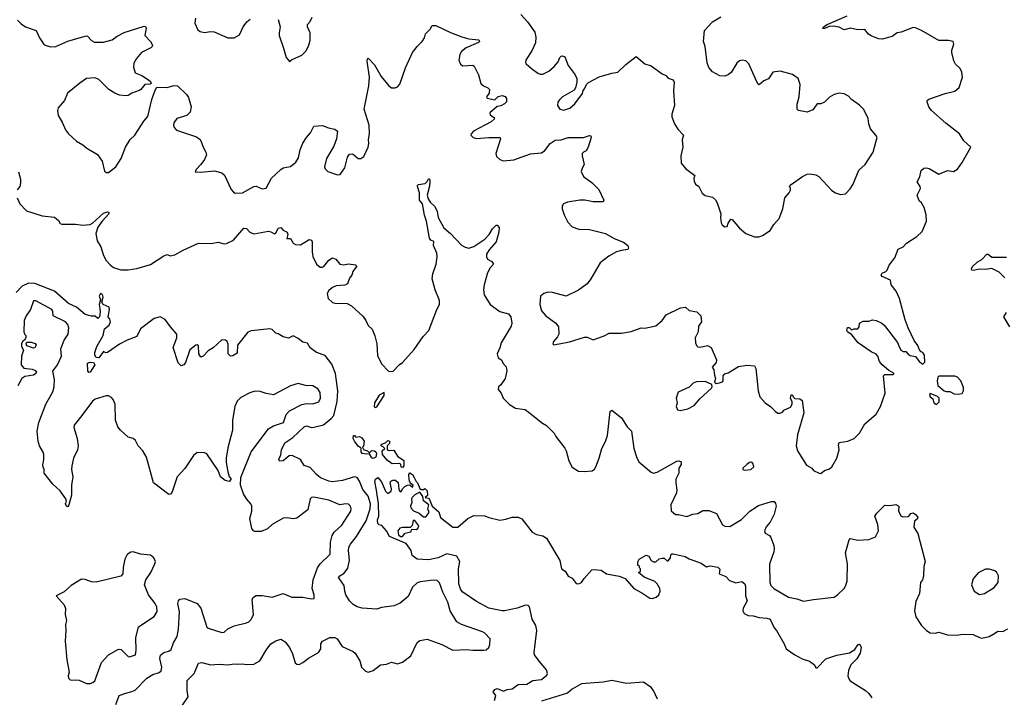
# Model space of a CAD drawing. Extents: x 2133461 to 2293071, y 753526 to 916327.
# Tile 377 of 459: x 2256622 to 2264627, y 840460 to 845973. Entities that reach past the tile are written whole.
import ezdxf

# ---------------------------------------------------------------- set-up
doc = ezdxf.new("R2010")
doc.units = 0

msp = doc.modelspace()

# ---------------------------------------------------------------- linework, layer by layer
at = {"layer": '0CON10XD'}
for points in [[(2258051.2, 845985), (2258046.7, 845945), (2258071.7, 845891.7), (2258088.3, 845878.3), (2258125, 845870), (2258175, 845878), (2258204.2, 845874.2), (2258315, 845826), (2258365, 845826), (2258410.3, 845849.7), (2258440, 845915), (2258470, 845955), (2258495, 845976.9)], [(2258724, 845975), (2258740, 845915), (2258730.8, 845865), (2258733.1, 845845), (2258768.3, 845741.7), (2258787.5, 845665), (2258815, 845632.5), (2258833, 845647), (2258915, 845683.3), (2258950.5, 845719.5), (2258973.8, 845765), (2258983.9, 845806.1), (2258983.8, 845865), (2258961.2, 845915), (2258963.3, 845935), (2258985, 845957.5), (2258998.8, 845995)], [(2260215.5, 845834.5), (2260275, 845817.9), (2260355, 845810), (2260360, 845795), (2260353.6, 845786.4), (2260252.5, 845745), (2260213.3, 845715), (2260199.5, 845690.5), (2260191.2, 845645), (2260205, 845610), (2260225, 845597.5), (2260305, 845602.5), (2260316.4, 845596.4), (2260353.3, 845525), (2260370, 845455), (2260392.5, 845435), (2260428.8, 845418.8), (2260441.2, 845405), (2260440, 845375), (2260417.5, 845345), (2260422.5, 845335), (2260485, 845320), (2260511, 845349), (2260545, 845356.7), (2260568.6, 845348.6), (2260580.7, 845330.7), (2260578.9, 845305), (2260565, 845288.5), (2260535, 845272.1), (2260503, 845267), (2260443.8, 845215), (2260448.3, 845198.3), (2260482.5, 845175), (2260480, 845165), (2260455, 845142), (2260312.5, 845065), (2260292.5, 845045), (2260290, 845035), (2260310, 845015), (2260335, 845006.7), (2260435, 845016), (2260527.5, 845015), (2260532.5, 845005), (2260493.8, 844885), (2260499.3, 844859.3), (2260526, 844836), (2260555, 844826.2), (2260638.3, 844831.7), (2260775, 844882.5), (2260865, 844890), (2260892.1, 844907.9), (2260934, 844965), (2260975, 844991.9), (2261025, 844995.7), (2261080, 845015), (2261205, 845015.5), (2261255, 845032), (2261265, 845028.8), (2261269.2, 845015), (2261244.2, 844935.8), (2261227.5, 844905), (2261205, 844896.7), (2261193.8, 844885), (2261193.8, 844865), (2261212.5, 844795), (2261193.8, 844766.2), (2261187, 844737), (2261205, 844697.5), (2261275.8, 844645.8), (2261330.5, 844590.5), (2261370, 844505), (2261365, 844492.5), (2261345, 844490), (2261285, 844490), (2261216.4, 844503.6), (2261176.1, 844503.9), (2261075, 844488.8), (2261042.5, 844475), (2261032.5, 844455), (2261033.6, 844433.6), (2261047.5, 844385), (2261077.5, 844325), (2261115, 844287.5), (2261169.3, 844269.3), (2261255, 844266.7), (2261385, 844233.8), (2261455, 844194), (2261532.3, 844162.3), (2261567.5, 844135), (2261572.5, 844115), (2261565, 844102.5), (2261514.1, 844095.9), (2261475, 844083.3), (2261411.2, 844048.8), (2261341.2, 843995), (2261266.2, 843865), (2261236.2, 843825), (2261165, 843774), (2261065, 843724.2), (2260952.7, 843752.7), (2260915, 843756), (2260883.9, 843746.1), (2260856.4, 843723.6), (2260850, 843655), (2260864.4, 843605), (2260900, 843565), (2260982, 843505), (2261001.4, 843475), (2261004.3, 843415), (2260995.6, 843394.4), (2260962, 843355), (2260957.5, 843335), (2260965, 843327.5), (2261091.7, 843351.7), (2261215, 843390), (2261235, 843390), (2261285, 843370), (2261375, 843402), (2261415.9, 843424.1), (2261515, 843422.5), (2261592.7, 843437.3), (2261675, 843466.7), (2261705, 843463.3), (2261795, 843483.8), (2261845, 843526.7), (2261878.9, 843571.1), (2261995, 843628.8), (2262035, 843633.3), (2262066.1, 843606.1), (2262127, 843597), (2262158.8, 843565), (2262166.2, 843515), (2262141.2, 843478.8), (2262137, 843433), (2262113.3, 843385), (2262117.5, 843345), (2262123.9, 843323.9), (2262135, 843312.5), (2262155, 843310), (2262215, 843322.5), (2262242.5, 843305), (2262286.7, 843205), (2262283.3, 843185), (2262252.5, 843145), (2262266.7, 843125), (2262270.7, 843080.7), (2262280, 843055), (2262270, 843025), (2262285, 843012.5), (2262310.7, 843019.3), (2262335, 843027.5), (2262340, 843035), (2262340, 843075), (2262355, 843092.5), (2262380.7, 843099.3), (2262465, 843152.5), (2262535, 843163.3), (2262595, 843157.5), (2262606.1, 843136.1), (2262626.7, 842955), (2262640, 842905), (2262682.5, 842855), (2262725, 842826.7), (2262767.5, 842785), (2262785, 842773.3), (2262805, 842773.3), (2262826, 842784), (2262835, 842796.7), (2262889.5, 842820.5), (2262903.3, 842845), (2262903.3, 842865), (2262890, 842895), (2262895, 842920), (2262905, 842920), (2262910, 842905), (2262925, 842892.5), (2262965, 842887.5), (2262982.5, 842875), (2262996, 842775), (2262944.4, 842595.6), (2262934.3, 842505), (2262945.8, 842465.8), (2263018.3, 842348.3), (2263062.5, 842325), (2263076.4, 842306.4), (2263123, 842283), (2263135, 842282.5), (2263165, 842306.7), (2263205, 842320), (2263225, 842336.7), (2263264.2, 842405), (2263284.2, 842475), (2263279.2, 842515), (2263285, 842533.3), (2263355, 842543.3), (2263406.7, 842565), (2263450.5, 842609.5), (2263494.3, 842685), (2263584.4, 842765), (2263619.4, 842825), (2263658.9, 842935), (2263646, 843075), (2263655, 843086), (2263723, 843087), (2263732.5, 843095), (2263688.9, 843118.9), (2263633.3, 843165), (2263613, 843193), (2263600, 843235), (2263585, 843253.3), (2263545, 843272), (2263440, 843345), (2263388.3, 843408.3), (2263352.5, 843435), (2263347.5, 843445), (2263351.7, 843468.3), (2263365, 843470), (2263385, 843450), (2263405, 843457.5), (2263435, 843457.5), (2263447.5, 843475), (2263450, 843505), (2263478.3, 843521.7), (2263525, 843520), (2263555, 843532.5), (2263585, 843526.7), (2263630, 843505), (2263653.3, 843485), (2263757.3, 843347.3), (2263769.8, 843319.8), (2263785, 843284.3), (2263805, 843274.3), (2263825, 843273.3), (2263845, 843251.2), (2263862.3, 843242.3), (2263905, 843233.3), (2263935, 843192.5), (2263965, 843170), (2263981.7, 843188.3), (2263978.8, 843245), (2263965, 843266.7), (2263951.2, 843271.2), (2263936.4, 843286.4), (2263922.7, 843322.7), (2263893.9, 843363.9), (2263845, 843467.5), (2263821.2, 843531.2), (2263774.1, 843704.1), (2263748.8, 843765), (2263706.7, 843815), (2263702.5, 843855), (2263635, 843884.2), (2263626.2, 843895), (2263635, 843911.2), (2263665, 843923.8), (2263675, 843936.7), (2263690.6, 843975), (2263736, 844035), (2263765, 844106.2), (2263803.6, 844126.4), (2263832.5, 844155), (2263915, 844208.8), (2263959.7, 844250.3), (2263993.8, 844335), (2263990.6, 844385), (2263976.2, 844445), (2263953.6, 844483.6), (2263935, 844500), (2263917.5, 844545), (2263945, 844600), (2263942.5, 844615), (2263918, 844655), (2263938.8, 844695), (2263950, 844745), (2263972.5, 844765), (2263995, 844768.8), (2264015, 844763.8), (2264095, 844716.7), (2264165, 844746.7), (2264215, 844737.5), (2264245, 844757.5), (2264285, 844810), (2264353.8, 844935), (2264298.9, 844988.9), (2264263.9, 845043.9), (2264151.7, 845131.7), (2264034.5, 845234.5), (2264013.6, 845263.6), (2263998.8, 845305), (2264000, 845315), (2264013.2, 845326.8), (2264145, 845373.8), (2264225, 845392), (2264259.7, 845420.3), (2264286.7, 845505), (2264281.2, 845545), (2264267.3, 845577.3), (2264231.2, 845611.2), (2264217.7, 845637.7), (2264200, 845705), (2264200, 845725), (2264217.5, 845775), (2264210, 845795), (2264173.6, 845803.6), (2264095, 845802.5), (2263955, 845885.7), (2263905, 845906.9), (2263885, 845908.6), (2263788.3, 845871.7), (2263755, 845866), (2263715, 845836.2), (2263635, 845815.8), (2263605, 845817.5), (2263545, 845842), (2263523.8, 845855), (2263493.3, 845893.3), (2263435, 845890.6), (2263376.8, 845903.2), (2263325, 845890), (2263285, 845912.1), (2263235, 845920), (2263202.2, 845917.8), (2263165, 845901.9), (2263152.5, 845902.5), (2263156.2, 845915), (2263186.7, 845935), (2263348.8, 846005)], [(2260696.3, 846016.3), (2260750.8, 845955), (2260810.3, 845870.3), (2260818.8, 845831.2), (2260815.7, 845784.3), (2260789.2, 845725), (2260738, 845645), (2260734, 845625), (2260738.8, 845615), (2260782, 845575), (2260835, 845538), (2260855, 845529.2), (2260875, 845530.8), (2260924.4, 845555.6), (2260968.7, 845591.3), (2261000.5, 845629.5), (2261013.3, 845665), (2261023.6, 845676.4), (2261035, 845680), (2261055, 845670), (2261081.7, 845601.7), (2261137.5, 845525), (2261152.5, 845495), (2261152.5, 845465), (2261141.7, 845418.3), (2261129.3, 845400.7), (2261035, 845346.2), (2261009.5, 845320.5), (2260998.3, 845301.7), (2260993.3, 845275), (2261013.9, 845243.9), (2261045, 845236.2), (2261095, 845253.8), (2261135, 845287.5), (2261197, 845373), (2261203, 845397), (2261215, 845410), (2261230, 845445), (2261247, 845463), (2261332.7, 845507.3), (2261435, 845538), (2261485, 845546.7), (2261550.5, 845609.5), (2261635, 845672.5), (2261705, 845613.3), (2261755, 845596.7), (2261845, 845532.5), (2261875, 845520), (2261895, 845497.5), (2261935, 845483.3), (2261944.1, 845464.1), (2261938, 845395), (2261946.2, 845275), (2261923.3, 845205), (2261923.6, 845183.6), (2261946.7, 845125), (2261971.7, 845081.7), (2262020, 845035), (2262007.5, 844995), (2262013.3, 844935), (2261996.7, 844865), (2262000, 844805), (2262035, 844762.5), (2262110, 844705), (2262102.5, 844685), (2262105, 844660), (2262117.5, 844635), (2262142.5, 844615), (2262170.7, 844560.7), (2262195, 844543.8), (2262255, 844530), (2262278.3, 844508.3), (2262293.2, 844483.2), (2262323.3, 844395), (2262318.8, 844365), (2262325, 844320), (2262334.1, 844304.1), (2262355, 844287.5), (2262375, 844290), (2262383.3, 844316.7), (2262405, 844350), (2262415, 844347.5), (2262475, 844276.7), (2262525, 844233.3), (2262595, 844206.7), (2262633, 844207), (2262661.7, 844218.3), (2262723, 844257), (2262753.9, 844306.1), (2262796.7, 844355), (2262826.7, 844435), (2262842.5, 844525), (2262877.5, 844565), (2262887.5, 844585), (2262890, 844605), (2262880, 844615), (2262885, 844627.5), (2262985, 844697.5), (2263025, 844717.5), (2263045, 844718.8), (2263095, 844710), (2263118.8, 844698.8), (2263225, 844583.3), (2263255, 844563.3), (2263295, 844550), (2263335, 844557.5), (2263373.9, 844596.1), (2263398, 844635), (2263445, 844750), (2263495, 844793.8), (2263562, 844895), (2263583.2, 844976.8), (2263592, 845015), (2263582, 845035), (2263538.8, 845085), (2263526, 845125), (2263520.5, 845170.5), (2263485, 845242.5), (2263448.8, 845278.8), (2263385, 845323.8), (2263360.5, 845350.5), (2263325, 845371.2), (2263285, 845376.2), (2263244.1, 845365.9), (2263205, 845342.5), (2263165, 845302.5), (2263135, 845287.5), (2263105, 845287.5), (2263069.5, 845240.5), (2263025, 845220), (2262955, 845233.8), (2262944.1, 845244.1), (2262942.5, 845285), (2262960, 845345), (2262967.5, 845445), (2262951.2, 845495), (2262905, 845527.5), (2262805, 845553.8), (2262745, 845547.5), (2262709.3, 845490.7), (2262673, 845477), (2262635, 845442.5), (2262625, 845447.5), (2262615, 845467.5), (2262550, 845615), (2262525, 845638), (2262495, 845644), (2262475, 845638), (2262451.3, 845618.7), (2262405.6, 845544.4), (2262385, 845526), (2262355, 845514.4), (2262315, 845515.7), (2262255, 845549.2), (2262224.3, 845585), (2262211.7, 845621.7), (2262194.4, 845754.4), (2262180.5, 845795), (2262190.6, 845885), (2262255, 845956.9), (2262323, 845997)], [(2256605, 845970), (2256635, 845938.6), (2256668.8, 845915), (2256755.5, 845885.5), (2256784.5, 845824.5), (2256815, 845776.7), (2256830, 845765), (2256872.2, 845752.2), (2256915, 845754.4), (2257015, 845797.3), (2257105, 845825.5), (2257165, 845841.4), (2257175, 845838), (2257205, 845804.3), (2257230.7, 845790.7), (2257305, 845790.6), (2257375, 845808), (2257415, 845840), (2257472.4, 845867.6), (2257635, 845920), (2257645, 845916.7), (2257650, 845905), (2257640, 845845), (2257685, 845796.7), (2257701.2, 845765), (2257700, 845755), (2257687.5, 845745), (2257613, 845707), (2257572.4, 845657.6), (2257551.7, 845618.3), (2257546.4, 845586.4), (2257560.7, 845540.7), (2257615, 845520), (2257670, 845485), (2257685, 845470), (2257690, 845455), (2257681.7, 845448.3), (2257640, 845445), (2257607.5, 845405), (2257593.6, 845396.4), (2257534.1, 845375.9), (2257505, 845357.5), (2257485, 845353.3), (2257435, 845360), (2257395, 845374.2), (2257346.2, 845405), (2257265, 845485.8), (2257235, 845500), (2257165, 845494.5), (2257112, 845458), (2257012, 845375), (2256985.5, 845314.5), (2256934, 845255), (2256930, 845235), (2256934.2, 845195), (2256968.9, 845138.9), (2256995.8, 845075.8), (2257018.8, 845045), (2257085, 844986.2), (2257136.7, 844955), (2257167.7, 844927.7), (2257255.9, 844875.9), (2257293, 844823), (2257311.4, 844741.4), (2257329.3, 844729.3), (2257345, 844731.2), (2257405, 844776), (2257446.7, 844845), (2257482.5, 844935), (2257521.7, 844998.3), (2257558.8, 845035), (2257631.9, 845148.1), (2257664.2, 845185), (2257695.7, 845325), (2257725, 845400), (2257737, 845423), (2257822.3, 845422.3), (2257875, 845437.5), (2257905, 845436), (2257978, 845365), (2257995, 845340), (2258015.4, 845265), (2258009.7, 845220.3), (2257980, 845195), (2257899.7, 845170.3), (2257875.6, 845135), (2257872.2, 845115), (2257878.1, 845095), (2257898, 845075), (2258060.3, 845020.3), (2258088.3, 844998.3), (2258100.8, 844975), (2258114.2, 844935), (2258136.6, 844896.6), (2258140, 844875), (2258125, 844836.2), (2258095.6, 844794.4), (2258057.5, 844755), (2258050, 844735), (2258095, 844732), (2258205, 844744), (2258265, 844726.7), (2258287, 844707), (2258343, 844593), (2258360, 844570), (2258375, 844561.2), (2258435, 844563.8), (2258525, 844615.7), (2258545, 844618), (2258568.6, 844608.6), (2258595, 844598), (2258625, 844603.8), (2258668.5, 844685), (2258745, 844755.6), (2258765, 844768.5), (2258825, 844779.5), (2258866.5, 844815), (2258889.5, 844850.5), (2258903.6, 844915), (2258925, 844967.5), (2258953.3, 845015), (2258986, 845054), (2259015, 845106.7), (2259085, 845113.3), (2259132.7, 845092.7), (2259185, 845081.2), (2259205.9, 845065.9), (2259198, 845005), (2259177.5, 844945), (2259117.8, 844845), (2259099.2, 844775), (2259105, 844760), (2259127.3, 844737.3), (2259205, 844711.2), (2259226.7, 844715), (2259265, 844767.5), (2259286.7, 844855), (2259305, 844880), (2259325, 844882.5), (2259335, 844877.5), (2259375, 844843.3), (2259396.4, 844843.6), (2259421.2, 844858.8), (2259455.8, 844935), (2259461.4, 844965), (2259459.2, 844999.2), (2259466, 845045), (2259464.2, 845115), (2259424.2, 845245), (2259462, 845435), (2259465.7, 845505), (2259447.5, 845635), (2259450, 845655), (2259455, 845660), (2259506.7, 845605), (2259561.2, 845511.2), (2259623.3, 845435), (2259645, 845420), (2259675, 845417.5), (2259695, 845427.5), (2259711.7, 845448.3), (2259758.3, 845581.7), (2259816.9, 845705), (2259854.2, 845755), (2259895.7, 845795), (2259912.9, 845825), (2259921.8, 845858.2), (2259960, 845895), (2259975, 845925.7), (2260005, 845926.7), (2260125, 845868.4), (2260215.5, 845834.5)], [(2256613.3, 844735), (2256630, 844675), (2256630, 844645), (2256623.3, 844615), (2256601.7, 844588.3)], [(2257293.1, 844335), (2257256.7, 844285), (2257242.1, 844235), (2257252.7, 844175), (2257281.6, 844125), (2257304.4, 844054.4), (2257326.2, 844015), (2257357.9, 843977.9), (2257385, 843957.5), (2257445, 843938.7), (2257505, 843937.2), (2257575, 843947.7), (2257685, 843981.2), (2257795, 844053.1), (2257822.5, 844062.5), (2257845, 844053.3), (2257885, 844059.2), (2257951.9, 844098.1), (2258075, 844153.8), (2258178.9, 844151.1), (2258235, 844161.9), (2258285, 844148.6), (2258305, 844153.1), (2258359.5, 844180.5), (2258445, 844276.2), (2258465, 844273.8), (2258493.7, 844243.7), (2258525, 844232.1), (2258645, 844251.8), (2258665, 844248.5), (2258695, 844230.6), (2258705, 844237.5), (2258725, 844277.5), (2258745, 844281.9), (2258765, 844261.4), (2258796.7, 844245), (2258801.8, 844225), (2258793.6, 844193.6), (2258825, 844192), (2258845, 844156), (2258865, 844143.3), (2258905, 844141.5), (2258975, 844184), (2258995, 844180), (2259000.8, 844165), (2259000.6, 844085), (2259006.8, 844046.8), (2259035, 843983.8), (2259065, 843960), (2259085, 843958.8), (2259095, 843966.2), (2259135, 844016.7), (2259165, 844036.7), (2259193.3, 844025), (2259225, 843983.8), (2259255, 843980), (2259295, 843985.8), (2259355, 843980), (2259360, 843965), (2259331.2, 843925), (2259322.5, 843895), (2259305, 843870), (2259286.7, 843825), (2259265, 843814.2), (2259195, 843806.7), (2259165, 843795.6), (2259135, 843770.8), (2259122.2, 843745), (2259131.4, 843705), (2259165, 843672.9), (2259185, 843665.7), (2259284.6, 843664.6), (2259320, 843645), (2259410.7, 843560.7), (2259436.2, 843526.2), (2259455, 843484.2), (2259486.7, 843455), (2259510.7, 843400.7), (2259526.9, 843335), (2259532.1, 843242.1), (2259565, 843172.5), (2259620, 843115), (2259635, 843110), (2259657.5, 843115), (2259706.7, 843165), (2259735, 843184.2), (2259830, 843290), (2259902.9, 843395), (2259947.9, 843445), (2260014.3, 843615), (2260035.8, 843655), (2260035, 843687.5), (2259999.4, 843775), (2259975.6, 843865), (2259981.9, 843905), (2260009.5, 843985), (2260015.4, 844045), (2260013.2, 844075), (2259987.5, 844135), (2259988.8, 844168.8), (2259965, 844180), (2259953.5, 844195), (2259930.6, 844335), (2259912.4, 844382.4), (2259896.7, 844475), (2259873.3, 844505), (2259873.3, 844565), (2259856.7, 844615), (2259856.7, 844625), (2259865, 844633.3), (2259918.8, 844641.2), (2259934.3, 844655.7), (2259945, 844677.5), (2259955, 844677.5), (2259957.5, 844665), (2259955, 844620), (2259935.8, 844545), (2259942, 844515), (2259959.2, 844489.2), (2259996, 844455), (2260015.7, 844415), (2260024.2, 844364.2), (2260069.3, 844279.3), (2260123.6, 844233.6), (2260215, 844140), (2260245, 844121.2), (2260274.2, 844114.2), (2260315, 844127.1), (2260405, 844187.5), (2260440, 844225), (2260465, 844271.2), (2260495, 844302.5), (2260505, 844302.5), (2260521.7, 844281.7), (2260516.7, 844243.3), (2260496.9, 844165), (2260438.9, 844101.1), (2260418.6, 844065), (2260417.5, 844045), (2260425.7, 844025.7), (2260460, 844005), (2260473.3, 843985), (2260445.9, 843954.1), (2260426.2, 843915), (2260398, 843815), (2260393.8, 843775), (2260398.8, 843735), (2260446.7, 843655), (2260525, 843600), (2260595, 843580), (2260615.7, 843555), (2260622.5, 843505), (2260618.8, 843481.2), (2260536, 843345), (2260525.8, 843304.2), (2260504.2, 843255.8), (2260512.7, 843222.7), (2260540, 843205), (2260552.5, 843175), (2260578.1, 843148.1), (2260584, 843116), (2260568.8, 843055), (2260535, 843002.5), (2260514.2, 842985.8), (2260511.2, 842965), (2260536.1, 842936.1), (2260553.9, 842893.9), (2260605, 842842.5), (2260653.6, 842813.6), (2260730.7, 842800.7), (2260793.6, 842753.6), (2260871.7, 842691.7), (2260905, 842672.5), (2260968.3, 842608.3), (2260981.2, 842581.2), (2261055, 842487.5), (2261065.8, 842465.8), (2261086, 842385), (2261115, 842333.3), (2261165, 842301.2), (2261215, 842296.2), (2261275.9, 842304.1), (2261295, 842316.7), (2261306, 842335), (2261334, 842405), (2261353.8, 842485), (2261385, 842542.5), (2261399.7, 842590.3), (2261423.9, 842786.1), (2261435, 842797.5), (2261516.2, 842735), (2261560.9, 842660.9), (2261595.5, 842625.5), (2261614.4, 842484.4), (2261635.6, 842415.6), (2261656.4, 842376.4), (2261755, 842292), (2261775, 842284.3), (2261805, 842291.4), (2261965, 842382), (2261980, 842385), (2262001.2, 842375), (2262001.2, 842355), (2261982, 842325), (2261982, 842285), (2261957.5, 842235), (2261956, 842205), (2261966, 842145), (2261962, 842125), (2261916.2, 842025), (2261918.3, 841978.3), (2261955, 841947.5), (2261978.3, 841948.3), (2262045, 841931.2), (2262095, 841950), (2262134.1, 841955.9), (2262175, 841980), (2262225, 841981.2), (2262286.2, 841955), (2262335, 841863.8), (2262355, 841852), (2262395, 841850), (2262491.7, 841908.3), (2262558.8, 841975), (2262628.8, 842021.2), (2262735, 842053.8), (2262755, 842052.5), (2262767.7, 842037.7), (2262773.3, 842015), (2262755, 841950), (2262723.8, 841885), (2262691.7, 841848.3), (2262678, 841815), (2262683.8, 841795), (2262716.8, 841776.8), (2262729.4, 841759.4), (2262752.9, 841695), (2262755.6, 841664.4), (2262754.2, 841645), (2262717.4, 841542.6), (2262720, 841395), (2262729.3, 841369.3), (2262752.5, 841345), (2262873.8, 841275), (2262940.7, 841260.7), (2262995, 841241.4), (2263075, 841257.5), (2263244.1, 841275.9), (2263274.3, 841295.7), (2263325, 841346.2), (2263337.1, 841365), (2263348.6, 841405), (2263351.1, 841545), (2263337.1, 841635), (2263365, 841742.5), (2263375, 841752.5), (2263435, 841740), (2263525, 841743.8), (2263580, 841765), (2263604.2, 841815), (2263599.2, 841865), (2263574, 841935), (2263590.3, 841959.7), (2263655, 842023.3), (2263695, 842021.2), (2263745, 842030), (2263770, 842015), (2263766.7, 841975), (2263787.5, 841935), (2263805, 841928.8), (2263849.3, 841930.7), (2263867.5, 841955), (2263885, 841960), (2263905, 841948.8), (2263923.3, 841925), (2263919.3, 841910.7), (2263896.4, 841893.6), (2263890.8, 841845), (2263923.9, 841793.9), (2263984, 841565), (2263974, 841525), (2263971.2, 841445), (2263961.2, 841415), (2263946, 841395), (2263936.2, 841305), (2263908.8, 841241.2), (2263895.8, 841165), (2263908.6, 841115), (2263955, 841043.8), (2263995, 841004.2), (2264025, 840985.8), (2264065, 840982.5), (2264095, 840989.2), (2264165, 840968.6), (2264244.2, 840965.8), (2264285, 840974), (2264375, 840972.5), (2264425, 840946), (2264445, 840942.5), (2264504.3, 840955.7), (2264555.8, 840984.2), (2264575, 840998.8), (2264615, 840996.7), (2264655, 841018.8)], [(2256603, 844523), (2256623.8, 844475), (2256678.8, 844418.8), (2256805, 844378), (2256905, 844366.7), (2256939.3, 844339.3), (2256952.5, 844315), (2256965, 844310), (2257075, 844310.8), (2257135, 844301.4), (2257195, 844307.5), (2257215, 844317.5), (2257305, 844398.8), (2257335, 844410), (2257348.3, 844408.3), (2257346.2, 844395), (2257293.1, 844335)], [(2264632.4, 843872.4), (2264585, 843919.2), (2264525, 843948.6), (2264475, 843940), (2264425, 843944.3), (2264375, 843932.5), (2264364.2, 843935), (2264361.4, 843945), (2264369.2, 843965), (2264405, 844000.6), (2264445, 844022.5), (2264485, 844066.7), (2264495, 844066.7), (2264525, 844042), (2264625, 844040.8), (2264645, 844040)], [(2257945, 840396.2), (2257990.9, 840465), (2257983.6, 840515), (2257983.5, 840596.5), (2258041.1, 840655), (2258075, 840737.5), (2258103.6, 840743.6), (2258175, 840724.4), (2258245, 840730), (2258315, 840723.8), (2258365, 840734), (2258395, 840729.2), (2258435, 840733.8), (2258466.1, 840726.1), (2258525, 840728.8), (2258575, 840756.2), (2258626.7, 840843.3), (2258665, 840894.2), (2258705, 840919.2), (2258745, 840933.3), (2258780.9, 840910.9), (2258816.6, 840866.6), (2258840, 840815), (2258861.1, 840741.1), (2258875, 840730), (2258895, 840728.5), (2258925, 840742.9), (2258970.2, 840779.8), (2259052.2, 840825), (2259070.5, 840855), (2259071.9, 840895), (2259085, 840917.5), (2259145, 840945.8), (2259185, 840947.5), (2259204, 840935), (2259245, 840874.4), (2259334.1, 840834.1), (2259350.9, 840820.9), (2259387.9, 840757.9), (2259402.2, 840705), (2259435, 840672.9), (2259455, 840665.8), (2259495, 840678.9), (2259555, 840725.3), (2259605, 840729.6), (2259645, 840745.2), (2259695, 840733.9), (2259735, 840745.3), (2259801.5, 840798.5), (2259853.1, 840906.9), (2259875, 840921.9), (2259935, 840932.9), (2260055, 840889.5), (2260145, 840843.1), (2260255, 840850), (2260305, 840843.5), (2260395, 840843.1), (2260415, 840846), (2260435.7, 840865), (2260445, 840890), (2260445.9, 840935.9), (2260405, 840982.5), (2260385, 840993.3), (2260215, 841051.5), (2260175, 841075.6), (2260122.2, 841165), (2260103.8, 841235), (2260063.3, 841315), (2260035, 841392.5), (2260015, 841410), (2259985, 841414), (2259879.2, 841400.8), (2259855, 841391.2), (2259815, 841356.2), (2259779.5, 841280.5), (2259714.6, 841225.4), (2259667.5, 841205), (2259565, 841190.9), (2259525, 841178.5), (2259405.5, 841185.5), (2259366.3, 841196.3), (2259334.2, 841215), (2259305, 841244.2), (2259274.5, 841295), (2259264.4, 841325), (2259260.3, 841370.3), (2259214, 841435), (2259225, 841450), (2259260.7, 841469.3), (2259290.2, 841509.8), (2259304.7, 841575), (2259295.3, 841655), (2259298.9, 841681.1), (2259310.9, 841705), (2259361.3, 841768.7), (2259439.4, 841895), (2259471.1, 841995), (2259475.5, 842035), (2259455, 842097.1), (2259411.6, 842151.6), (2259385, 842220), (2259365, 842247.5), (2259345, 842252.9), (2259245.5, 842225.5), (2259165, 842213.3), (2259135, 842219.2), (2259067.1, 842247.1), (2259034.4, 842274.4), (2258985, 842331.4), (2258935.6, 842345.6), (2258905, 842396), (2258838.3, 842428.3), (2258812.5, 842425), (2258765, 842383.5), (2258735, 842381.9), (2258728.5, 842395), (2258746.6, 842433.4), (2258750.7, 842475), (2258778.2, 842531.8), (2258843.5, 842575), (2258935, 842661.8), (2258955, 842667.7), (2258995, 842656.2), (2259015, 842657.1), (2259092.8, 842677.2), (2259155, 842727.9), (2259175, 842753.5), (2259203.9, 842866.1), (2259209, 842955), (2259188.8, 843095), (2259159.6, 843169.6), (2259105, 843242), (2259034.5, 843264.5), (2258984.6, 843304.6), (2258961.2, 843341.2), (2258925, 843348.8), (2258885, 843380), (2258845, 843400), (2258807.7, 843382.3), (2258765, 843392), (2258725, 843417.5), (2258705, 843422.5), (2258675, 843453.8), (2258655, 843457.5), (2258505, 843441.4), (2258478.3, 843431.7), (2258391.9, 843325), (2258389.7, 843260.3), (2258355, 843238.8), (2258335, 843236.7), (2258316.7, 843255), (2258316.1, 843333.9), (2258308.8, 843355), (2258295, 843365.8), (2258265, 843368.8), (2258195, 843303.3), (2258155, 843280), (2258115, 843236.7), (2258095, 843227.5), (2258080, 843255), (2258075, 843320), (2258065, 843327.5), (2258053.9, 843326.1), (2258005, 843287.5), (2257971.2, 843185), (2257955.9, 843164.1), (2257935, 843156.7), (2257911.2, 843181.2), (2257871.2, 843305), (2257899.2, 843385), (2257899.2, 843415), (2257847.5, 843475), (2257806.2, 843535), (2257765, 843555.8), (2257715, 843541.9), (2257605, 843458.5), (2257573.6, 843396.4), (2257495, 843366.7), (2257435, 843334.4), (2257335, 843264.4), (2257322.7, 843262.7), (2257305, 843272.5), (2257265, 843221.2), (2257245, 843226.2), (2257234.4, 843244.4), (2257233.1, 843265), (2257249.4, 843315), (2257301.2, 843405), (2257311.7, 843458.3), (2257351.2, 843488.8), (2257360.8, 843515), (2257356, 843536), (2257342.5, 843555), (2257352.5, 843615), (2257350, 843635), (2257300, 843655), (2257290, 843675), (2257300, 843715), (2257295, 843737.5), (2257280, 843745), (2257267.5, 843725), (2257280, 843695), (2257267.5, 843655), (2257273.3, 843623.3), (2257277.5, 843595), (2257270, 843555), (2257257, 843543), (2257235, 843562.5), (2257205, 843561.2), (2257155, 843575.8), (2257083.4, 843633.4), (2257020.5, 843665), (2256904.8, 843764.8), (2256746, 843826), (2256695, 843830.4), (2256643.8, 843805), (2256594.6, 843755)], [(2257405, 840403.3), (2257430, 840475), (2257484.5, 840495.5), (2257535, 840507.5), (2257560.2, 840519.8), (2257655.6, 840615), (2257705, 840646.2), (2257756.6, 840663.4), (2257773.1, 840676.9), (2257776.7, 840705), (2257762, 840775), (2257767.9, 840802.1), (2257795, 840825.6), (2257835, 840835.7), (2257855, 840848.8), (2257872.2, 840905), (2257901.4, 840955), (2257913.6, 841015), (2257921.1, 841155), (2257908, 841225), (2257913.8, 841245), (2257925, 841258), (2257965, 841264), (2258065, 841222.5), (2258095.6, 841185), (2258145, 841032), (2258155, 841022.5), (2258265, 840988.9), (2258285, 840990.6), (2258315, 841017.8), (2258365, 841043.3), (2258465, 841065.7), (2258485, 841074.3), (2258505, 841093.8), (2258521.9, 841135), (2258513.3, 841255), (2258522.5, 841275), (2258545, 841288.8), (2258595, 841289.2), (2258675, 841274.2), (2258765, 841303.8), (2258835, 841274), (2258925, 841275.7), (2258995, 841262), (2259016.4, 841263.6), (2259016, 841295), (2259001.4, 841345), (2259007.5, 841415), (2259043.8, 841515), (2259065, 841546.5), (2259145.4, 841624.6), (2259148.6, 841721.4), (2259162.2, 841777.8), (2259180, 841805), (2259240.1, 841859.9), (2259314, 841975), (2259317.5, 841995), (2259311.4, 842015), (2259295, 842030.6), (2259275, 842034.4), (2259225, 842026.7), (2259135, 842063.5), (2259015, 842087.5), (2258995, 842086), (2258984.3, 842075.7), (2258963.8, 841985), (2258876.7, 841916.7), (2258847.1, 841912.9), (2258795, 841921.9), (2258765, 841917.5), (2258675, 841867.5), (2258637.6, 841832.4), (2258585, 841810), (2258535, 841810), (2258523.8, 841815), (2258509.2, 841835), (2258492.9, 841915), (2258508.6, 841975), (2258509.2, 842015), (2258500.8, 842035), (2258465, 842074), (2258440.8, 842115), (2258416.9, 842185), (2258421.4, 842248.6), (2258503.1, 842456.9), (2258645.3, 842644.7), (2258685, 842667.8), (2258766, 842695), (2258788.3, 842761.7), (2258815, 842790), (2258915, 842842.5), (2258955, 842850), (2259005, 842848.6), (2259055.4, 842864.6), (2259066.7, 842895), (2259065, 842940), (2259045, 842970), (2259005, 842994), (2258945, 842997.1), (2258885, 843013.8), (2258825, 842994), (2258685, 842921.2), (2258625, 842931.2), (2258578.3, 842948.3), (2258535, 842950), (2258492.1, 842937.9), (2258420.7, 842899.3), (2258391.1, 842868.9), (2258371.1, 842825), (2258351.9, 842715), (2258352.5, 842635), (2258315, 842490), (2258302, 842405), (2258301.2, 842371.2), (2258313.9, 842293.9), (2258326.4, 842256.4), (2258342.5, 842235), (2258325, 842217.5), (2258293, 842223), (2258253.9, 842253.9), (2258236.7, 842305), (2258145, 842442.5), (2258125, 842450), (2258065, 842452.5), (2258035, 842427.5), (2257965, 842322.5), (2257902.5, 842255), (2257865, 842140), (2257853, 842117), (2257835, 842110), (2257710, 842205), (2257652.5, 842415), (2257624.5, 842464.5), (2257585, 842506.7), (2257565, 842550), (2257545, 842566), (2257505, 842578), (2257442.8, 842632.8), (2257420.6, 842660.6), (2257401.5, 842715), (2257398.1, 842845), (2257382.1, 842882.1), (2257368.3, 842898.3), (2257345, 842913.3), (2257325, 842914.2), (2257235, 842886.7), (2257215, 842868.6), (2257127.8, 842752.2), (2257064.6, 842675), (2257063.9, 842655), (2257090.8, 842565), (2257099.1, 842505), (2257091.8, 842475), (2257060, 842405), (2257045.4, 842344.6), (2257044.5, 842315), (2257055.7, 842255), (2257043.4, 842186.6), (2257044.3, 842105), (2257022, 842025), (2257015, 842013.8), (2257005, 842011.2), (2256996, 842035), (2257002, 842055), (2256998, 842075), (2256951.1, 842141.1), (2256892.5, 842195), (2256822.5, 842285), (2256822.5, 842315), (2256812.5, 842332.5), (2256811.1, 842351.1), (2256819.4, 842395), (2256818.1, 842435), (2256813.1, 842455), (2256784.4, 842505), (2256773.7, 842543.7), (2256765.6, 842625), (2256777.8, 842695), (2256834.4, 842845), (2256856.8, 842883.2), (2256891.1, 842945), (2256901.9, 842985), (2256905.6, 843045.6), (2256890.8, 843115), (2256929.6, 843165), (2256962.9, 843235), (2256957.3, 843295), (2256983.5, 843365), (2257015.9, 843414.1), (2257021.2, 843465), (2257015, 843494.2), (2256995, 843513.8), (2256895, 843564.4), (2256892.1, 843602.1), (2256885, 843615.7), (2256755, 843686.1), (2256734.3, 843685), (2256710, 843615), (2256675, 843562.9), (2256660, 843525), (2256655.8, 843435), (2256663, 843413), (2256672.5, 843405), (2256672.5, 843385), (2256662.5, 843365), (2256645, 843354), (2256636.9, 843335), (2256637.5, 843315), (2256653.3, 843285), (2256636.2, 843235), (2256634.5, 843165), (2256657.1, 843137.1), (2256725, 843130.7), (2256749.3, 843119.3), (2256758.2, 843105), (2256753.9, 843095), (2256735, 843081.7), (2256665, 843069.7), (2256641.1, 843055), (2256607.5, 842995)], [(2264672.5, 843475), (2264623.3, 843555), (2264645, 843590)], [(2256735, 843300), (2256681.2, 843321.2), (2256674, 843335), (2256680, 843350), (2256715, 843350), (2256748.3, 843338.3), (2256756.2, 843325), (2256745, 843303.3), (2256735, 843300)], [(2257185, 843102.5), (2257176.4, 843116.4), (2257175, 843177.5), (2257195, 843188), (2257223.6, 843183.6), (2257233.8, 843165), (2257195, 843106.7), (2257185, 843102.5)], [(2261995, 842794.2), (2262055, 842807.5), (2262105, 842834), (2262151.1, 842888.9), (2262246.7, 842975), (2262252.5, 842985), (2262250, 843005), (2262195, 843028.8), (2262125, 843026.2), (2262097.5, 843015), (2262065, 842983.3), (2261976.7, 842943.3), (2261960, 842895), (2261966.7, 842855), (2261960, 842825), (2261970.5, 842800.5), (2261995, 842794.2)], [(2264255, 842926.7), (2264285, 842933.3), (2264296.4, 842953.6), (2264295, 842980), (2264272.5, 843035), (2264247.5, 843065), (2264225, 843073.3), (2264095, 843072.5), (2264087.5, 843065), (2264081.2, 843035), (2264087.5, 842997.5), (2264137.5, 842955), (2264155, 842947.5), (2264185, 842947.5), (2264218.3, 842928.3), (2264255, 842926.7)], [(2259515, 842818.8), (2259525, 842824.3), (2259586.7, 842915), (2259585, 842940), (2259545, 842917.5), (2259506, 842855), (2259505, 842822.5), (2259515, 842818.8)], [(2264075, 842842.5), (2264097.5, 842865), (2264096.2, 842895), (2264085, 842908.8), (2264025, 842933.3), (2264018.8, 842925), (2264023.3, 842905), (2264045, 842890), (2264053.3, 842855), (2264075, 842842.5)], [(2259495, 842403.3), (2259485, 842407.5), (2259465, 842440), (2259442.5, 842437.5), (2259407.5, 842445), (2259398.3, 842458.3), (2259398.3, 842488.3), (2259373.6, 842503.6), (2259343.3, 842543.3), (2259333.3, 842565), (2259335, 842590), (2259345, 842590), (2259355, 842577.5), (2259385, 842582.5), (2259405, 842572.5), (2259422.5, 842545), (2259417, 842503), (2259410, 842495), (2259420, 842475), (2259450, 842465), (2259465, 842450), (2259485, 842467.5), (2259507, 842467), (2259518.3, 842458.3), (2259522.5, 842445), (2259516.7, 842415), (2259495, 842403.3)], [(2259735, 842330), (2259725, 842332.5), (2259720, 842355), (2259711.7, 842361.7), (2259650.7, 842360.7), (2259610.7, 842390.7), (2259572.5, 842435), (2259570, 842465), (2259590, 842485), (2259578.3, 842498.3), (2259560, 842505), (2259565, 842520), (2259595, 842530), (2259615, 842550), (2259630, 842545), (2259627.5, 842525), (2259610, 842505), (2259610, 842475), (2259625, 842467.5), (2259665, 842470), (2259693.6, 842423.6), (2259745, 842387.5), (2259745.9, 842344.1), (2259735, 842330)], [(2262515, 842307.5), (2262565, 842313.3), (2262590, 842335), (2262585, 842360), (2262575, 842372.5), (2262555, 842370), (2262532.5, 842355), (2262502.5, 842325), (2262500, 842315), (2262515, 842307.5)], [(2260482.5, 840435), (2260492.5, 840475), (2260472.5, 840505), (2260485, 840523.3), (2260505, 840532.5), (2260555, 840511.2), (2260585.9, 840524.1), (2260625, 840528.8), (2260675, 840564), (2260745, 840568), (2260795, 840596.4), (2260865, 840606.7), (2260908.3, 840641.7), (2260914.2, 840655), (2260906, 840685), (2260844.4, 840754.4), (2260808.8, 840805), (2260806, 840825), (2260825.3, 841005.3), (2260817.3, 841045), (2260788.7, 841095), (2260767.3, 841197.3), (2260755, 841207.8), (2260735, 841210.9), (2260667.5, 841185), (2260564.2, 841164.2), (2260545, 841163.1), (2260436, 841185), (2260335, 841240), (2260224, 841315), (2260210, 841335), (2260191.5, 841385), (2260189.2, 841505), (2260200, 841565), (2260175, 841608.8), (2260095, 841628.1), (2260025, 841595.5), (2259945, 841579.5), (2259855, 841584.4), (2259813.1, 841615), (2259803.9, 841653.9), (2259765, 841712.5), (2259628.8, 841768.8), (2259604.1, 841814.1), (2259567.7, 841857.7), (2259543.8, 841863.8), (2259534.2, 841874.2), (2259531.9, 841905), (2259541.2, 841935), (2259540, 842035), (2259523.2, 842145), (2259509.2, 842215), (2259513.9, 842236.1), (2259535, 842250), (2259565, 842212.5), (2259595, 842137.5), (2259615, 842117.5), (2259641.7, 842138.3), (2259643.9, 842156.1), (2259633.9, 842206.1), (2259640.5, 842219.5), (2259655, 842226.7), (2259676.7, 842226.7), (2259698.3, 842208.3), (2259703.6, 842153.6), (2259710.7, 842140.7), (2259725, 842132.5), (2259733.6, 842156.4), (2259753.8, 842176.2), (2259775, 842186.7), (2259795, 842190), (2259815, 842170), (2259820, 842185), (2259800, 842200), (2259790, 842230), (2259787, 842273), (2259795, 842287.5), (2259815, 842272.5), (2259830, 842250), (2259845, 842217.5), (2259857.5, 842205), (2259875, 842160), (2259885, 842150), (2259905, 842150), (2259915, 842160), (2259935, 842140), (2259937.5, 842102.5), (2259920, 842085), (2259945, 842080), (2259955, 842070), (2259975.8, 842015.8), (2260029.7, 841969.7), (2260043, 841923), (2260145, 841844.3), (2260185, 841844.2), (2260264.7, 841915.3), (2260315, 841938.9), (2260405, 841937.5), (2260435, 841924.2), (2260525, 841902.2), (2260575, 841909.5), (2260625, 841926.4), (2260653.1, 841926.9), (2260675.6, 841925.6), (2260705, 841913.8), (2260788.6, 841805), (2260825, 841783.8), (2260875, 841773.6), (2260903.9, 841753.9), (2261013, 841573), (2261026, 841506), (2261057.7, 841487.7), (2261082.5, 841445), (2261115, 841430), (2261147.5, 841387.5), (2261165, 841382.5), (2261190, 841395), (2261212.1, 841427.9), (2261275, 841496.7), (2261288.8, 841501.2), (2261350, 841495), (2261392.5, 841465), (2261495.7, 841445.7), (2261545, 841426), (2261614.6, 841344.6), (2261680.9, 841310.9), (2261745, 841266), (2261765, 841263.1), (2261796.2, 841275), (2261818, 841295), (2261829.2, 841325), (2261825.7, 841345), (2261805, 841383.8), (2261785, 841402), (2261698.3, 841438.3), (2261652.5, 841475), (2261670, 841485), (2261670, 841505), (2261660, 841515), (2261660, 841525), (2261647.5, 841535), (2261647, 841563), (2261657.5, 841585), (2261715, 841617.5), (2261737.7, 841607.7), (2261755, 841572.5), (2261775, 841563.3), (2261795, 841562.5), (2261821.7, 841588.3), (2261845, 841592.5), (2261861.7, 841591.7), (2261885, 841570), (2261895, 841570), (2261912.5, 841595), (2261915, 841620), (2261923, 841627), (2261935, 841626.7), (2262032.5, 841605), (2262065.7, 841585.7), (2262163, 841553), (2262205, 841522), (2262235, 841529.2), (2262298.3, 841518.3), (2262313, 841503), (2262310, 841465), (2262363.6, 841443.6), (2262391.7, 841411.7), (2262445, 841392.5), (2262493, 841403), (2262516.2, 841385), (2262523.8, 841365), (2262522, 841285), (2262536, 841245), (2262504, 841185), (2262502, 841165), (2262511.7, 841141.7), (2262545, 841126), (2262585, 841123.8), (2262635, 841108.8), (2262695, 841104.2), (2262723.3, 841095), (2262755.8, 841025.8), (2262775, 841003.3), (2262836.4, 840896.4), (2262852.5, 840855), (2262924, 840805), (2262983.4, 840773.4), (2263044.2, 840754.2), (2263082.5, 840725), (2263095, 840700), (2263105, 840700), (2263175, 840773.8), (2263265, 840803.8), (2263367.7, 840822.3), (2263411.7, 840848.3), (2263435, 840887.5), (2263445, 840892.5), (2263455, 840887.5), (2263462.5, 840865), (2263455, 840820), (2263427, 840773), (2263380, 840725), (2263360.3, 840679.7), (2263355.7, 840635), (2263364.3, 840605), (2263373.7, 840593.7), (2263498, 840515), (2263525, 840491.2), (2263550.8, 840455)], [(2259925, 841927.5), (2259950, 841965), (2259940, 841995), (2259947.5, 842025), (2259905, 842060), (2259900, 842095), (2259875, 842130), (2259835, 842106.7), (2259812.5, 842085), (2259807.5, 842075), (2259810, 842045), (2259800, 842015), (2259803, 842003), (2259825, 841977.5), (2259868.8, 841958.8), (2259905, 841927.5), (2259925, 841927.5)], [(2259718.3, 841768.3), (2259735, 841770), (2259755, 841796.7), (2259803, 841807), (2259811.7, 841828.3), (2259845, 841826.7), (2259860, 841835), (2259866.4, 841856.4), (2259835, 841900), (2259821.7, 841898.3), (2259812.5, 841857.5), (2259797.5, 841842.5), (2259735, 841841.2), (2259714.1, 841835.9), (2259703.6, 841826.4), (2259697.5, 841815), (2259703, 841783), (2259718.3, 841768.3)], [(2257195, 840572), (2257218.3, 840581.7), (2257232, 840595), (2257287.5, 840745), (2257343.4, 840806.6), (2257425, 840852), (2257448.6, 840848.6), (2257505, 840793.3), (2257515, 840790), (2257563, 840807), (2257568.6, 840845), (2257566.9, 840943.1), (2257588.6, 841035), (2257715, 841118.8), (2257740.5, 841159.5), (2257736.5, 841195), (2257723.8, 841225), (2257668.8, 841295), (2257638, 841375), (2257648.6, 841415), (2257689.1, 841475), (2257721.9, 841545), (2257725.7, 841565.7), (2257714.3, 841594.3), (2257685, 841616), (2257604.2, 841624.2), (2257545, 841643.3), (2257525, 841642.5), (2257497, 841623), (2257476.7, 841585), (2257464.2, 841515.8), (2257460, 841465), (2257444, 841446), (2257245, 841396), (2257205, 841400), (2257155, 841419.2), (2257125, 841420.8), (2257040.2, 841369.8), (2256985, 841317.5), (2256920, 841285), (2256983.6, 841213.6), (2256993.6, 841183.6), (2256992, 841135), (2257003.8, 841085), (2256996.1, 841053.9), (2256998.8, 841005), (2256992.3, 840917.7), (2257005.9, 840764.1), (2257023.8, 840665), (2257016.7, 840635), (2257020, 840615), (2257033.9, 840603.9), (2257105, 840598.8), (2257165, 840573.8), (2257195, 840572)], [(2264425, 841296.7), (2264465, 841303.8), (2264545.5, 841354.5), (2264577.5, 841395), (2264578.3, 841448.3), (2264566.2, 841475), (2264549.4, 841489.4), (2264505, 841502.5), (2264475, 841502), (2264415, 841473.3), (2264373.8, 841425), (2264360, 841375), (2264382.5, 841325), (2264425, 841296.7)], [(2261807.5, 840445), (2261774, 840515), (2261755, 840541.2), (2261693.6, 840583.6), (2261555, 840573.5), (2261435, 840597.5), (2261365, 840583.3), (2261188.6, 840571.4), (2261113.1, 840526.9), (2261076, 840495), (2260865, 840429.1)]]:
    msp.add_lwpolyline(points, dxfattribs=at)

doc.saveas('drawing.dxf')
